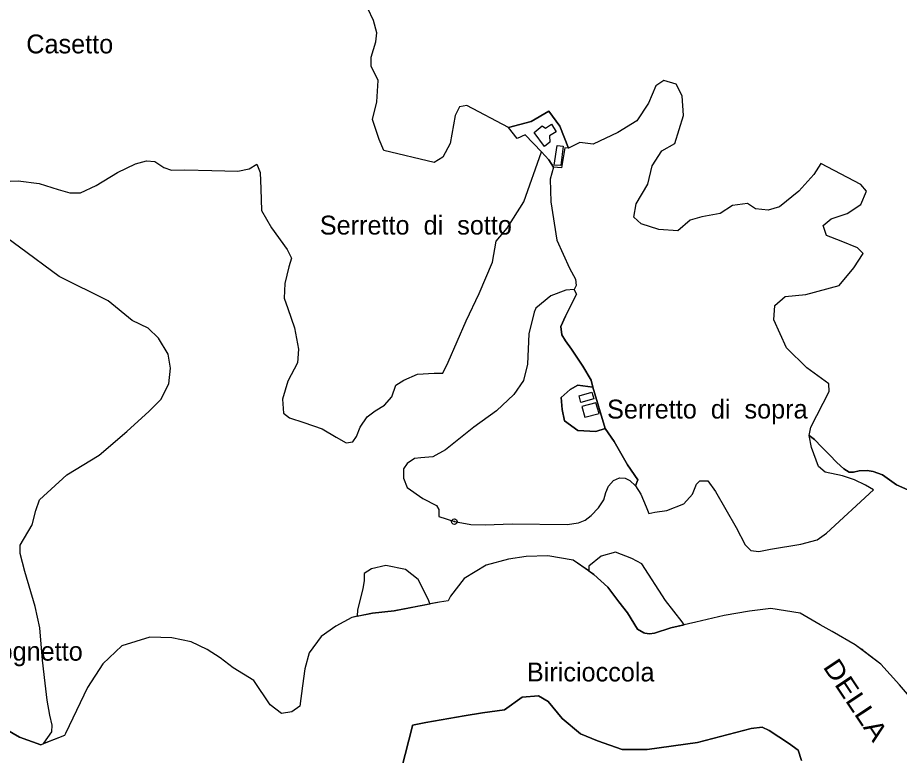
# Model space of a CAD drawing. Extents: x 645880 to 658994, y 884400 to 894744.
# Drawn here: x 653901 to 654696, y 891913 to 892578 of the extents above; entities that cross this region are included whole.
import ezdxf
from ezdxf.enums import TextEntityAlignment as Align

# ---------------------------------------------------------------- set-up
doc = ezdxf.new("R2010")
doc.units = 0
doc.header["$LTSCALE"] = 10
doc.header["$PDMODE"] = 32
doc.header["$PDSIZE"] = 5
for name, color, linetype, lineweight in [('16', 7, 'Continuous', 25), ('18', 7, 'Continuous', 25), ('2', 7, 'Continuous', 25), ('4', 7, 'Continuous', 25), ('55', 7, 'Continuous', 25)]:
    doc.layers.add(name, color=color, linetype=linetype, lineweight=lineweight)
doc.layers.add('60', color=7, linetype='Continuous')

msp = doc.modelspace()

# ---------------------------------------------------------------- linework, layer by layer
at = {"layer": '16'}
for points in [[(654299.53, 892497.53), (654295.59, 892489.64), (654290.99, 892464.63), (654284.42, 892452.13), (654276.53, 892447.53), (654231.16, 892458.16), (654227.03, 892468.16), (654220.85, 892486.17), (654224.97, 892502.18), (654226, 892521.18), (654219.81, 892534.19), (654219.81, 892542.19), (654223.94, 892556.2), (654224.97, 892564.2), (654221.88, 892575.2), (654216.72, 892586.21)], [(654634.16, 892396.56), (654648.6, 892401.56), (654660.97, 892409.56), (654666.13, 892421.57), (654660.97, 892427.57), (654624.88, 892446.57), (654618.69, 892436.57), (654605.29, 892421.57), (654587.76, 892407.56), (654577.45, 892404.56), (654566.1, 892405.56), (654558.89, 892410.56), (654545.48, 892408.56), (654534.14, 892401.56), (654517.64, 892398.56), (654507.33, 892395.56), (654496.02, 892385.68), (654478.94, 892386.99), (654463.17, 892392.26), (654456.6, 892398.18), (654458.57, 892410.02), (654469.08, 892427.79), (654473.02, 892444.24), (654481.57, 892458.05), (654493.4, 892464.63), (654501.28, 892489.64), (654499.97, 892507.4), (654494.71, 892517.93), (654483.54, 892521.22), (654476.31, 892516.61), (654469.74, 892500.82), (654459.22, 892485.03), (654442.14, 892474.5), (654419.79, 892463.98), (654407.96, 892465.29), (654397.48, 892460.37), (654394.28, 892460.58), (654391.29, 892442.58), (654384.14, 892443.04), (654381.21, 892432.42)], [(654145.72, 892353.44), (654141.94, 892338.25), (654141.4, 892325.16), (654144.64, 892315.73), (654150.58, 892298.45), (654154.35, 892279.07), (654153.27, 892267.02), (654144.64, 892250.26), (654139.78, 892234.03), (654140.86, 892221.46), (654146.26, 892217.27), (654159.01, 892213.15), (654175.74, 892207.38), (654188.16, 892200.05), (654197.34, 892194.81), (654203.28, 892195.86), (654206.52, 892200.58), (654209.75, 892208.96), (654216.23, 892218.38), (654223.25, 892223.62), (654231.89, 892228.86), (654238.37, 892236.19), (654242.15, 892246.66), (654249.16, 892251.38), (654261.58, 892256.61), (654276.7, 892257.66), (654284.26, 892257.66), (654289.11, 892267.61), (654305.31, 892304.8), (654317.19, 892329.41), (654329.06, 892357.69), (654332.39, 892376.47), (654342.25, 892388.31), (654357.36, 892412), (654373.16, 892457.08), (654358.7, 892472.21), (654351.47, 892468.92), (654343.59, 892478.79), (654306.1, 892498.85), (654299.53, 892497.53)], [(653879.56, 892429.9), (653901.7, 892430.95), (653920.59, 892428.33), (653937.87, 892423.09), (653948.13, 892419.95), (653957.84, 892419.95), (653971.88, 892426.76), (653991.32, 892438.28), (654007.51, 892446.14), (654017.23, 892448.75), (654024.79, 892448.23), (654032.93, 892442.92), (654039.97, 892440.63), (654051.78, 892440.9), (654076.13, 892440.06), (654099.54, 892439.68), (654109.82, 892441.58), (654116.68, 892445.77), (654119.8, 892438.28), (654120.34, 892423.62), (654120.88, 892404.24), (654130.06, 892388.53), (654144.1, 892369.15), (654147.88, 892361.29), (654145.72, 892353.44)], [(654381.21, 892432.42), (654381.75, 892411.99), (654387.15, 892377.43), (654398.49, 892352.29), (654403.89, 892342.34), (654404.43, 892336.58), (654402.81, 892332.91)], [(653859.53, 891954.59), (653902.84, 891929.76), (653922.23, 891922.86), (653924.75, 891923.85), (653924.91, 891924.1), (653931.93, 891934.58), (653932.47, 891940.34), (653930.31, 891949.51), (653927.88, 891962.87), (653925.99, 891978.32), (653923.56, 891999.01), (653921.34, 892028.1), (653917.02, 892047.48), (653907.84, 892078.91), (653903.52, 892095.15), (653903.52, 892102.48), (653914.32, 892120.81), (653917.56, 892133.91), (653920.8, 892143.34), (653945.63, 892165.86), (653974.79, 892183.67), (653999.63, 892205.14), (654019.6, 892223.48), (654030.3, 892233.73), (654037.32, 892247.87), (654038.94, 892262.02), (654036.78, 892274.59), (654028.14, 892289.25), (654018.97, 892298.16), (654004.39, 892304.97), (653982.79, 892322.78), (653938.51, 892344.78), (653902.88, 892370.97), (653862.92, 892400.3)], [(654486.18, 892133.96), (654501.65, 892139.96), (654509.38, 892148.46), (654512.99, 892157.47), (654516.08, 892160.47), (654523.3, 892160.47), (654530.01, 892150.96), (654548.57, 892118.45), (654556.82, 892102.95), (654561.97, 892097.94), (654569.19, 892096.94), (654579.5, 892098.95), (654606.83, 892103.45), (654621.78, 892107.45), (654630.03, 892113.45), (654672.31, 892152.46), (654665.15, 892156.79), (654655.29, 892161.47), (654644.47, 892164.97), (654629, 892168.47), (654622.81, 892173.47), (654616.63, 892190.48), (654614.56, 892201.48), (654616.11, 892208.98), (654632.61, 892241), (654632.09, 892248), (654612.51, 892262.51), (654593.95, 892280.51), (654582.6, 892305.52), (654583.63, 892318.53), (654592.91, 892326.53), (654611.48, 892328.53), (654641.38, 892336.53), (654654.79, 892352.54), (654663.04, 892365.55), (654657.88, 892370.55), (654643.44, 892376.55), (654630.04, 892381.55), (654626.94, 892390.55), (654634.16, 892396.56)], [(654394.86, 892309.04), (654404.7, 892328.72), (654402.81, 892332.91), (654395.25, 892332.39), (654381.75, 892327.15), (654368.26, 892316.15), (654366.64, 892312.49), (654361.78, 892293.11), (654360.78, 892265.61), (654357, 892250.95), (654348.36, 892238.38), (654332.71, 892223.72), (654312.19, 892209.05), (654286.82, 892188.63), (654275.48, 892182.34), (654264.68, 892181.29), (654258.75, 892180.77), (654252.27, 892176.06), (654249.03, 892171.34), (654249.03, 892162.96), (654252.27, 892154.58), (654266.3, 892144.63), (654278.72, 892138.35), (654280.88, 892134.68), (654280.78, 892128.4), (654294.77, 892123.81)], [(654402.81, 892332.91), (654404.7, 892328.72), (654394.86, 892309.04), (654390.84, 892299.65), (654391.74, 892292.05), (654394.86, 892286.68), (654400.23, 892279.08), (654410.51, 892263.88), (654418.1, 892251.35), (654419.45, 892245.04), (654430.52, 892207.65)], [(654418.1, 892251.35), (654410.51, 892263.88), (654400.23, 892279.08), (654394.86, 892286.68), (654391.74, 892292.05), (654390.84, 892299.65), (654394.86, 892309.04)], [(654458.09, 892156.02), (654460.11, 892161.47), (654450.73, 892174.89), (654438.66, 892195.9), (654430.52, 892207.65), (654422.22, 892204.89), (654406.08, 892205.81), (654394.09, 892214.58), (654391.79, 892224.73), (654390.86, 892235.81), (654399.16, 892242.73), (654406.08, 892246.88), (654419.45, 892245.04), (654418.1, 892251.35)], [(654430.52, 892207.65), (654438.66, 892195.9), (654450.73, 892174.89), (654460.11, 892161.47), (654458.09, 892156.02), (654462.68, 892148.43), (654467.54, 892137.17), (654469.93, 892131.2), (654475.35, 892132.46), (654486.18, 892133.96)], [(654294.77, 892123.81), (654309.62, 892121.19), (654322.57, 892120.93), (654346.87, 892121.72), (654396.27, 892121.19), (654406.53, 892122.76), (654412.74, 892125.12), (654418.14, 892129.31), (654424.61, 892136.38), (654429.47, 892143.45), (654431.36, 892150), (654433.52, 892155.76), (654438.11, 892161), (654443.51, 892163.36), (654448.64, 892163.09), (654452.96, 892161), (654458.09, 892156.02)], [(654442.9, 892051.57), (654450.86, 892041.71), (654459.74, 892026.95), (654465.37, 892023.78), (654466.24, 892023.46), (654470.65, 892022.67), (654475.09, 892023.29), (654489.72, 892028.21), (654501.86, 892030.93), (654500.01, 892033.54), (654484.89, 892052.92), (654463.83, 892085.92), (654454.65, 892090.63), (654440.07, 892096.4), (654427.12, 892092.73), (654415.78, 892083.83), (654416.07, 892079.37)], [(654240.62, 892043.6), (654272.69, 892049.74), (654271.79, 892052.36), (654267.47, 892061.26), (654262.08, 892071.74), (654250.74, 892080.64), (654232.92, 892084.31), (654219.96, 892081.16), (654213.48, 892076.97), (654213.48, 892070.69), (654212.4, 892063.36), (654207.54, 892044.5), (654207.29, 892038.61)], [(654416.07, 892079.37), (654420.52, 892076.3), (654433, 892064.67), (654442.9, 892051.57)], [(654207.29, 892038.61), (654221.01, 892041.5), (654240.62, 892043.6)], [(654607.52, 891908.73), (654604.56, 891918.07), (654595.93, 891924.17), (654578.35, 891935.61), (654572.14, 891938.54), (654562.23, 891937.55), (654513.81, 891924.97), (654468.4, 891918.64), (654445.85, 891918.64), (654423.79, 891926.36), (654408.39, 891932.67), (654391.87, 891946.44), (654379.16, 891961.64), (654370.65, 891966.75), (654355.89, 891965.62), (654339.94, 891954.23), (654320.08, 891951.58), (654303.68, 891948.85), (654269, 891942.91), (654257.01, 891940.46), (654256.99, 891939.74), (654240.2, 891874.21)]]:
    msp.add_lwpolyline(points, dxfattribs=at)
msp.add_point((654294.77, 892123.81), dxfattribs=at)
at = {"layer": '18'}
for points in [[(654276.53, 892447.53), (654231.16, 892458.16), (654227.03, 892468.16), (654220.85, 892486.17), (654224.97, 892502.18), (654226, 892521.18), (654219.81, 892534.19), (654219.81, 892542.19), (654223.94, 892556.2), (654224.97, 892564.2), (654221.88, 892575.2), (654216.72, 892586.21)], [(654618.69, 892436.57), (654605.29, 892421.57), (654587.76, 892407.56), (654577.45, 892404.56), (654566.1, 892405.56), (654558.89, 892410.56), (654545.48, 892408.56), (654534.14, 892401.56), (654517.64, 892398.56), (654507.33, 892395.56), (654496.02, 892385.68), (654478.94, 892386.99), (654463.17, 892392.26), (654456.6, 892398.18), (654458.57, 892410.02), (654469.08, 892427.79), (654473.02, 892444.24), (654481.57, 892458.05), (654493.4, 892464.63), (654501.28, 892489.64), (654499.97, 892507.4), (654494.71, 892517.93), (654483.54, 892521.22), (654476.31, 892516.61), (654469.74, 892500.82), (654459.22, 892485.03), (654442.14, 892474.5), (654419.79, 892463.98), (654407.96, 892465.29), (654397.48, 892460.37), (654389.67, 892480.19), (654379.99, 892493.57), (654364.08, 892484.34), (654343.59, 892478.79), (654306.1, 892498.85), (654299.53, 892497.53), (654295.59, 892489.64), (654290.99, 892464.63), (654284.42, 892452.13), (654276.53, 892447.53)], [(654223.25, 892223.62), (654231.89, 892228.86), (654238.37, 892236.19), (654242.15, 892246.66), (654249.16, 892251.38), (654261.58, 892256.61), (654276.7, 892257.66), (654284.26, 892257.66), (654289.11, 892267.61), (654305.31, 892304.8), (654317.19, 892329.41), (654329.06, 892357.69), (654332.39, 892376.47), (654342.25, 892388.31), (654357.36, 892412), (654373.16, 892457.08), (654379.8, 892449.72), (654384.14, 892443.04), (654381.21, 892432.42), (654381.75, 892411.99), (654387.15, 892377.43), (654398.49, 892352.29), (654403.89, 892342.34), (654404.43, 892336.58), (654402.81, 892332.91), (654395.25, 892332.39), (654381.75, 892327.15), (654368.26, 892316.15), (654366.64, 892312.49), (654361.78, 892293.11), (654360.78, 892265.61), (654357, 892250.95), (654348.36, 892238.38), (654332.71, 892223.72), (654312.19, 892209.05), (654286.82, 892188.63), (654275.48, 892182.34), (654264.68, 892181.29), (654258.75, 892180.77), (654252.27, 892176.06)], [(653948.13, 892419.95), (653957.84, 892419.95), (653971.88, 892426.76), (653991.32, 892438.28), (654007.51, 892446.14), (654017.23, 892448.75), (654024.79, 892448.23), (654032.93, 892442.92), (654039.97, 892440.63), (654051.78, 892440.9), (654076.13, 892440.06), (654099.54, 892439.68), (654109.82, 892441.58), (654116.68, 892445.77), (654119.8, 892438.28), (654120.34, 892423.62), (654120.88, 892404.24), (654130.06, 892388.53), (654144.1, 892369.15), (654147.88, 892361.29), (654145.72, 892353.44), (654141.94, 892338.25), (654141.4, 892325.16), (654144.64, 892315.73), (654150.58, 892298.45), (654154.35, 892279.07), (654153.27, 892267.02), (654144.64, 892250.26), (654139.78, 892234.03), (654140.86, 892221.46), (654146.26, 892217.27), (654159.01, 892213.15), (654175.74, 892207.38), (654188.16, 892200.05), (654197.34, 892194.81), (654203.28, 892195.86), (654206.52, 892200.58), (654209.75, 892208.96), (654216.23, 892218.38), (654223.25, 892223.62)], [(654703.26, 892152.49), (654693.18, 892156.98), (654680.58, 892165.94), (654672.18, 892169.02), (654666.58, 892169.86), (654659.58, 892169.58), (654654.54, 892168.46), (654650.62, 892168.46), (654645.58, 892171.54), (654639.43, 892177.15), (654632.71, 892183.87), (654625.99, 892190.87), (654619.27, 892197.88), (654614.56, 892201.48), (654616.11, 892208.98), (654632.61, 892241), (654632.09, 892248), (654612.51, 892262.51), (654593.95, 892280.51), (654582.6, 892305.52), (654583.63, 892318.53), (654592.91, 892326.53), (654611.48, 892328.53), (654641.38, 892336.53), (654654.79, 892352.54), (654663.04, 892365.55), (654657.88, 892370.55), (654643.44, 892376.55), (654630.04, 892381.55), (654626.94, 892390.55), (654634.16, 892396.56), (654648.6, 892401.56), (654660.97, 892409.56), (654666.13, 892421.57), (654660.97, 892427.57), (654624.88, 892446.57), (654618.69, 892436.57)], [(653879.56, 892429.9), (653901.7, 892430.95), (653920.59, 892428.33), (653937.87, 892423.09), (653948.13, 892419.95)], [(653924.75, 891923.85), (653924.91, 891924.1), (653931.93, 891934.58), (653932.47, 891940.34), (653930.31, 891949.51), (653927.88, 891962.87), (653925.99, 891978.32), (653923.56, 891999.01), (653921.34, 892028.1), (653917.02, 892047.48), (653907.84, 892078.91), (653903.52, 892095.15), (653903.52, 892102.48), (653914.32, 892120.81), (653917.56, 892133.91), (653920.8, 892143.34), (653945.63, 892165.86), (653974.79, 892183.67), (653999.63, 892205.14), (654019.6, 892223.48), (654030.3, 892233.73), (654037.32, 892247.87), (654038.94, 892262.02), (654036.78, 892274.59), (654028.14, 892289.25), (654018.97, 892298.16), (654004.39, 892304.97), (653982.79, 892322.78), (653938.51, 892344.78), (653902.88, 892370.97), (653862.92, 892400.3)], [(654569.19, 892096.94), (654579.5, 892098.95), (654606.83, 892103.45), (654621.78, 892107.45), (654630.03, 892113.45), (654672.31, 892152.46), (654665.15, 892156.79), (654655.29, 892161.47), (654644.47, 892164.97), (654629, 892168.47), (654622.81, 892173.47), (654616.63, 892190.48), (654614.56, 892201.48)], [(654614.56, 892201.48), (654619.27, 892197.88), (654625.99, 892190.87), (654632.71, 892183.87), (654639.43, 892177.15), (654645.58, 892171.54), (654650.62, 892168.46), (654654.54, 892168.46), (654659.58, 892169.58), (654666.58, 892169.86), (654672.18, 892169.02), (654680.58, 892165.94), (654693.18, 892156.98), (654703.26, 892152.49), (654714.17, 892148.85), (654731.53, 892143.25), (654739.76, 892141.49), (654730.99, 892138.49), (654723.26, 892121.48), (654717.59, 892087.47), (654715.53, 892063.46), (654716.04, 892040.45), (654713.98, 892002.44), (654709.13, 891964.3)], [(654252.27, 892176.06), (654249.03, 892171.34), (654249.03, 892162.96), (654252.27, 892154.58), (654266.3, 892144.63), (654278.72, 892138.35), (654280.88, 892134.68), (654280.78, 892128.4), (654294.77, 892123.81), (654309.62, 892121.19), (654322.57, 892120.93), (654346.87, 892121.72), (654396.27, 892121.19), (654406.53, 892122.76), (654412.74, 892125.12), (654418.14, 892129.31), (654424.61, 892136.38), (654429.47, 892143.45), (654431.36, 892150), (654433.52, 892155.76), (654438.11, 892161), (654443.51, 892163.36), (654448.64, 892163.09), (654452.96, 892161), (654458.09, 892156.02), (654462.68, 892148.43), (654467.54, 892137.17), (654469.93, 892131.2), (654475.35, 892132.46), (654486.18, 892133.96), (654501.65, 892139.96), (654509.38, 892148.46), (654512.99, 892157.47), (654516.08, 892160.47), (654523.3, 892160.47), (654530.01, 892150.96), (654548.57, 892118.45), (654556.82, 892102.95), (654561.97, 892097.94), (654569.19, 892096.94)], [(654660.39, 892009.47), (654655.97, 892012.82), (654635.25, 892024.77), (654624.32, 892030.92), (654606.22, 892041.39), (654579.79, 892045.51), (654560.82, 892043.13), (654537.94, 892039.27), (654512.23, 892033.26), (654501.86, 892030.93), (654500.01, 892033.54), (654484.89, 892052.92), (654463.83, 892085.92), (654454.65, 892090.63), (654440.07, 892096.4), (654427.12, 892092.73), (654415.78, 892083.83), (654416.07, 892079.37)], [(654416.07, 892079.37), (654401.72, 892089.26), (654378.85, 892093.08), (654359.46, 892092.33), (654343.55, 892090.16), (654323.41, 892084.46), (654303.48, 892072.65), (654291.14, 892056.76), (654289.15, 892052.58), (654281.24, 892051.37), (654272.69, 892049.74), (654271.79, 892052.36), (654267.47, 892061.26), (654262.08, 892071.74), (654250.74, 892080.64), (654232.92, 892084.31), (654219.96, 892081.16), (654213.48, 892076.97), (654213.48, 892070.69), (654212.4, 892063.36), (654207.54, 892044.5), (654207.29, 892038.61)], [(654207.29, 892038.61), (654202.41, 892037.58), (654188.09, 892029.56), (654174.71, 892020.4), (654163.99, 892005.55), (654160.11, 891991.18), (654157.84, 891975.85), (654155.57, 891957.67)], [(654155.57, 891957.67), (654148.19, 891952.56), (654139.11, 891950.86), (654128.9, 891958.81), (654114.18, 891980.69), (654095.34, 891992.05), (654083.64, 892001.16), (654072.1, 892008.6), (654057.45, 892015.66), (654040.31, 892019.09), (654020.3, 892019.7), (653995.22, 892011.98), (653978.02, 891995.63), (653964.06, 891974.5), (653944.24, 891932.87), (653943.42, 891931.21), (653924.75, 891923.85)], [(654709.13, 891964.3), (654704.89, 891966.19), (654695.98, 891976.9), (654678.9, 891995.46), (654663.6, 892007.04), (654662.44, 892008.58), (654660.39, 892009.47)]]:
    msp.add_lwpolyline(points, dxfattribs=at)
at = {"layer": '2'}
msp.add_line((654407.28, 892237.13), (654418.76, 892240.41), dxfattribs=at)
for points in [[(654391.79, 892224.73), (654394.09, 892214.58), (654406.08, 892205.81), (654422.22, 892204.89), (654430.52, 892207.65), (654419.45, 892245.04), (654406.08, 892246.88), (654399.16, 892242.73), (654390.86, 892235.81)], [(654409.75, 892227.61), (654412.31, 892217.93), (654425.18, 892221.13), (654422.11, 892230.85)]]:
    msp.add_lwpolyline(points, close=True, dxfattribs=at)
msp.add_lwpolyline([(654418.76, 892240.41), (654420.5, 892234.45), (654408.83, 892231.22), (654407.28, 892237.13)], dxfattribs=at)
at = {"layer": '4'}
for points in [[(654389.67, 892480.19), (654397.48, 892460.37), (654394.28, 892460.58), (654391.29, 892442.58), (654384.14, 892443.04), (654379.8, 892449.72), (654373.16, 892457.08), (654358.7, 892472.21), (654351.47, 892468.92), (654343.59, 892478.79), (654364.08, 892484.34), (654379.99, 892493.57)], [(654366.7, 892474.46), (654373.78, 892480.48), (654376.79, 892478.35), (654382.28, 892482.07), (654386.53, 892475.17), (654380.51, 892471.45), (654380.69, 892465.6), (654376.08, 892461.88)], [(654387.41, 892462.77), (654392.72, 892462.24), (654390.6, 892444.7), (654384.76, 892444.88)]]:
    msp.add_lwpolyline(points, close=True, dxfattribs=at)
at = {"layer": '55'}
for points in [[(654695.98, 891976.9), (654678.9, 891995.46), (654655.97, 892012.82), (654635.25, 892024.77), (654624.32, 892030.92), (654606.22, 892041.39), (654579.79, 892045.51), (654560.82, 892043.13), (654537.94, 892039.27), (654512.23, 892033.26), (654489.72, 892028.21), (654475.09, 892023.29), (654470.65, 892022.67), (654466.24, 892023.46), (654465.37, 892023.78), (654459.74, 892026.95), (654450.86, 892041.71), (654442.9, 892051.57), (654433, 892064.67), (654420.52, 892076.3), (654401.72, 892089.26), (654378.85, 892093.08), (654359.46, 892092.33), (654343.55, 892090.16), (654323.41, 892084.46), (654303.48, 892072.65), (654291.14, 892056.76), (654289.15, 892052.58), (654281.24, 892051.37), (654240.62, 892043.6), (654221.01, 892041.5), (654202.41, 892037.58), (654188.09, 892029.56), (654174.71, 892020.4), (654163.99, 892005.55), (654160.11, 891991.18), (654157.84, 891975.85), (654155.57, 891957.67)], [(654155.57, 891957.67), (654148.19, 891952.56), (654139.11, 891950.86), (654128.9, 891958.81), (654114.18, 891980.69), (654095.34, 891992.05), (654083.64, 892001.16), (654072.1, 892008.6), (654057.45, 892015.66), (654040.31, 892019.09), (654020.3, 892019.7), (653995.22, 892011.98), (653978.02, 891995.63), (653964.06, 891974.5), (653944.24, 891932.87), (653943.42, 891931.21), (653922.23, 891922.86), (653902.84, 891929.76), (653859.53, 891954.59)], [(654240.2, 891874.21), (654256.99, 891939.74), (654257.01, 891940.46), (654269, 891942.91), (654303.68, 891948.85), (654320.08, 891951.58), (654339.94, 891954.23), (654355.89, 891965.62), (654370.65, 891966.75), (654379.16, 891961.64), (654391.87, 891946.44), (654408.39, 891932.67), (654423.79, 891926.36), (654445.85, 891918.64), (654468.4, 891918.64), (654513.81, 891924.97), (654562.23, 891937.55), (654572.14, 891938.54), (654578.35, 891935.61), (654595.93, 891924.17), (654604.56, 891918.07), (654607.52, 891908.73)]]:
    msp.add_lwpolyline(points, dxfattribs=at)

# ---------------------------------------------------------------- texts
at = {"layer": '60'}
for s, p in [('Casetto', (653948.17, 892545.71)), ('Serretto  di  sotto', (654260.06, 892382.47)), ('Serretto  di  sopra', (654522.71, 892216.72)), ("Ca'  di  Tognetto", (653876.83, 891998.56)), ('Biricioccola', (654417.6, 891979.85))]:
    msp.add_text(s, height=17, dxfattribs=at).set_placement(p, align=Align.CENTER)
at = {"layer": '60', "width": 1.15}
msp.add_text('DELLA', height=17, rotation=303.672, dxfattribs=at).set_placement((654649.28, 891958.49), align=Align.CENTER)

doc.saveas('drawing.dxf')
